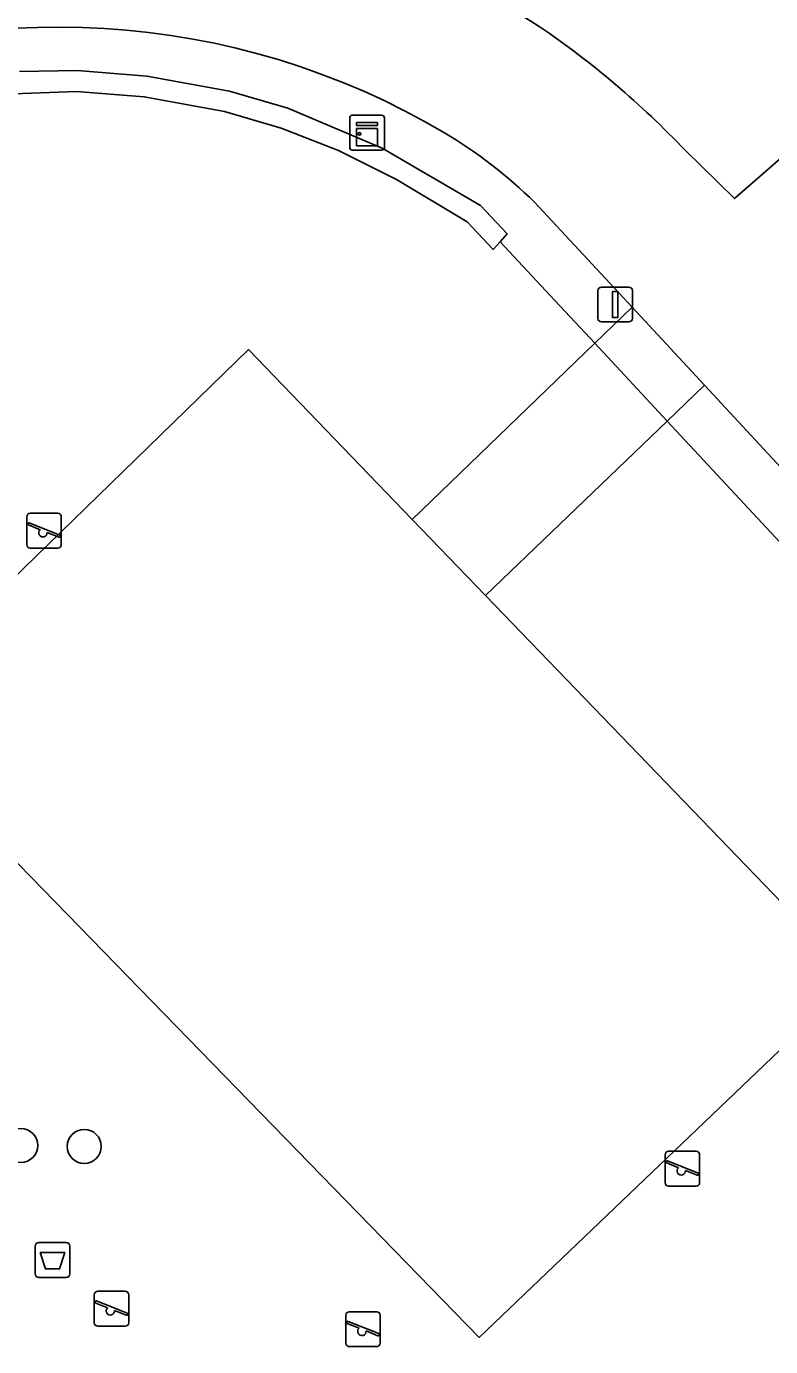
# Model space of a CAD drawing. Extents: x 158352 to 159489, y 383828 to 384603.
# Drawn here: x 158988.73 to 159010.1, y 384122.89 to 384160.79 of the extents above; entities that cross this region are included whole.
import ezdxf

# ---------------------------------------------------------------- set-up
doc = ezdxf.new("R2010")
doc.units = 0
for name, color, linetype in [('IMGEO_Afvalbak', 7, 'Continuous'), ('IMGEO_Boom', 7, 'Continuous'), ('IMGEO_Groenvoorziening', 7, 'Continuous'), ('IMGEO_Haag', 7, 'Continuous'), ('IMGEO_Hek', 7, 'Continuous'), ('IMGEO_Kast', 7, 'Continuous'), ('IMGEO_Lichtmast', 7, 'Continuous'), ('IMGEO_Speelvoorziening', 7, 'Continuous'), ('IMGEO_Terreindeel_gesloten', 7, 'Continuous'), ('IMGEO_Voetpad_gesloten', 7, 'Continuous'), ('IMGEO_Voetpad_open', 7, 'Continuous')]:
    doc.layers.add(name, color=color, linetype=linetype)

msp = doc.modelspace()

# ---------------------------------------------------------------- linework, layer by layer
at = {"layer": 'IMGEO_Afvalbak'}
for p, q in [((158988.985, 384124.972), (158988.985, 384125.772)), ((158988.985, 384125.772), (158988.985, 384124.972)), ((158989.085, 384125.872), (158989.875, 384125.872)), ((158989.875, 384125.872), (158989.085, 384125.872)), ((158989.975, 384125.772), (158989.975, 384124.972)), ((158989.975, 384124.972), (158989.975, 384125.772)), ((158989.875, 384124.872), (158989.085, 384124.872)), ((158989.085, 384124.872), (158989.875, 384124.872))]:
    msp.add_line(p, q, dxfattribs=at)
msp.add_lwpolyline([(158989.128, 384125.586), (158989.832, 384125.586), (158989.683, 384125.116), (158989.277, 384125.116), (158989.128, 384125.586)], dxfattribs=at)
for centre, start, end in [((158989.085, 384125.772), 90, 180), ((158989.085, 384125.772), 90, 180), ((158989.875, 384125.772), 0, 90), ((158989.875, 384125.772), 360, 90), ((158989.085, 384124.972), 180, 270), ((158989.085, 384124.972), 180, 270), ((158989.875, 384124.972), 270, 0), ((158989.875, 384124.972), 270, 0)]:
    msp.add_arc(centre, 0.1, start, end, dxfattribs=at)
at = {"layer": 'IMGEO_Boom'}
for centre in [(158988.568, 384128.658), (158990.392, 384128.632)]:
    msp.add_circle(centre, 0.489, dxfattribs=at)
at = {"layer": 'IMGEO_Groenvoorziening'}
for points in [[(159007.651, 384157.221), (159009.06, 384155.841), (159013.727, 384159.906), (159016.221, 384162.141), (159013.442, 384165.228), (159010.912, 384165.35), (159011.037, 384167.865), (159008.519, 384167.987), (159008.634, 384170.487), (159006.122, 384170.628), (159006.241, 384173.144)], [(158987.576, 384158.822), (158990.173, 384158.919), (158992.115, 384158.765), (158994.416, 384158.34), (158996.043, 384157.866), (158997.694, 384157.222), (158999.36, 384156.394), (159001.39, 384155.176), (159002.132, 384154.379), (159002.332, 384154.605), (159002.532, 384154.83), (159001.772, 384155.645), (158998.949, 384157.292), (158996.238, 384158.434), (158994.559, 384158.923), (158992.189, 384159.361), (158990.191, 384159.519), (158988.537, 384159.494)], [(158988.537, 384159.494), (158990.191, 384159.519), (158992.189, 384159.361), (158994.559, 384158.923), (158996.238, 384158.434), (158998.949, 384157.292), (159001.772, 384155.645), (159002.532, 384154.83), (159002.332, 384154.605), (159003.772, 384153.059), (159005.049, 384151.687), (159006.121, 384152.722), (159003.323, 384155.737)], [(159018.539, 384139.342), (159008.198, 384150.484), (159007.128, 384149.455), (159001.916, 384144.444), (159012.515, 384133.449), (159001.731, 384123.15), (158984.318, 384141.018), (158995.11, 384151.505), (158999.809, 384146.63), (159005.049, 384151.687), (159003.772, 384153.059), (159002.332, 384154.605), (159002.132, 384154.379), (159001.39, 384155.176), (158999.36, 384156.394), (158997.694, 384157.222), (158996.043, 384157.866), (158994.416, 384158.34), (158992.115, 384158.765), (158990.173, 384158.919), (158987.576, 384158.822)]]:
    msp.add_lwpolyline(points, dxfattribs=at)
for centre, radius, start, end in [((158989.531, 384139.132), 25.744, 57.2545, 77.7388), ((158989.649, 384138.989), 21.777, 59.3977, 113.6505), ((158988.94, 384139.448), 25.806, 43.527, 55.7717), ((158993.652, 384145.874), 13.813, 45.5644, 59.153)]:
    msp.add_arc(centre, radius, start, end, dxfattribs=at)
at = {"layer": 'IMGEO_Haag'}
msp.add_lwpolyline([(158987.576, 384158.822), (158990.173, 384158.919), (158992.115, 384158.765), (158994.416, 384158.34), (158996.043, 384157.866), (158997.694, 384157.222), (158999.36, 384156.394), (159001.39, 384155.176), (159002.132, 384154.379), (159002.332, 384154.605), (159002.532, 384154.83), (159001.772, 384155.645), (158998.949, 384157.292), (158996.238, 384158.434), (158994.559, 384158.923), (158992.189, 384159.361), (158990.191, 384159.519), (158988.537, 384159.494)], dxfattribs=at)
at = {"layer": 'IMGEO_Hek'}
for points in [[(159002.332, 384154.605), (159003.772, 384153.059)], [(159003.772, 384153.059), (159005.049, 384151.687)], [(159005.049, 384151.687), (159007.128, 384149.455)], [(159007.128, 384149.455), (159012.971, 384143.183)]]:
    msp.add_lwpolyline(points, dxfattribs=at)
at = {"layer": 'IMGEO_Kast'}
for p, q in [((158998.014, 384157.31), (158998.014, 384158.151)), ((158998.014, 384158.151), (158998.014, 384157.31)), ((158998.089, 384158.235), (158998.93, 384158.235)), ((158998.93, 384158.235), (158998.089, 384158.235)), ((158999.014, 384158.16), (158999.014, 384157.319)), ((158999.014, 384157.319), (158999.014, 384158.16)), ((158998.939, 384157.235), (158998.098, 384157.235)), ((158998.098, 384157.235), (158998.939, 384157.235))]:
    msp.add_line(p, q, dxfattribs=at)
for points in [[(158998.209, 384158.025), (158998.809, 384158.025), (158998.809, 384157.94), (158998.209, 384157.94), (158998.209, 384158.025)], [(158998.209, 384157.85), (158998.809, 384157.85), (158998.809, 384157.361), (158998.209, 384157.361), (158998.209, 384157.85)]]:
    msp.add_lwpolyline(points, dxfattribs=at)
msp.add_circle((158998.293, 384157.699), 0.0377, dxfattribs=at)
for centre, start, end in [((158998.092, 384158.157), 92.4484, 184.2845), ((158998.092, 384158.157), 92.4484, 184.2845), ((158998.936, 384158.157), 2.4484, 94.2845), ((158998.936, 384158.157), 2.4484, 94.2845), ((158998.092, 384157.313), 182.4484, 274.2845), ((158998.092, 384157.313), 182.4484, 274.2845), ((158998.936, 384157.313), 272.4484, 4.2845), ((158998.936, 384157.313), 272.4484, 4.2845)]:
    msp.add_arc(centre, 0.0779, start, end, dxfattribs=at)
at = {"layer": 'IMGEO_Lichtmast'}
for p, q in [((159005.241, 384153.301), (159006.031, 384153.301)), ((159006.031, 384153.301), (159005.241, 384153.301)), ((159005.141, 384152.401), (159005.141, 384153.201)), ((159005.141, 384153.201), (159005.141, 384152.401)), ((159006.131, 384153.201), (159006.131, 384152.401)), ((159006.131, 384152.401), (159006.131, 384153.201)), ((159006.031, 384152.301), (159005.241, 384152.301)), ((159005.241, 384152.301), (159006.031, 384152.301))]:
    msp.add_line(p, q, dxfattribs=at)
msp.add_lwpolyline([(159005.561, 384153.176), (159005.711, 384153.176), (159005.711, 384152.426), (159005.561, 384152.426), (159005.561, 384153.176)], dxfattribs=at)
for centre, start, end in [((159005.241, 384153.201), 90, 180), ((159005.241, 384153.201), 90, 180), ((159006.031, 384153.201), 0, 90), ((159006.031, 384153.201), 360, 90), ((159005.241, 384152.401), 180, 270), ((159005.241, 384152.401), 180, 270), ((159006.031, 384152.401), 270, 0), ((159006.031, 384152.401), 270, 0)]:
    msp.add_arc(centre, 0.1, start, end, dxfattribs=at)
at = {"layer": 'IMGEO_Speelvoorziening'}
for p, q in [((158988.843, 384146.809), (158989.633, 384146.809)), ((158989.633, 384146.809), (158988.843, 384146.809)), ((158988.743, 384145.909), (158988.743, 384146.709)), ((158988.743, 384146.709), (158988.743, 384145.909)), ((158989.126, 384146.337), (158988.787, 384146.474)), ((158988.812, 384146.534), (158989.688, 384146.181)), ((158989.733, 384146.709), (158989.733, 384145.909)), ((158989.733, 384145.909), (158989.733, 384146.709)), ((158989.664, 384146.121), (158989.324, 384146.258)), ((158989.633, 384145.809), (158988.843, 384145.809)), ((158988.843, 384145.809), (158989.633, 384145.809)), ((159007.071, 384127.592), (159007.071, 384128.392)), ((159007.071, 384128.392), (159007.071, 384127.592)), ((159007.14, 384128.217), (159008.016, 384127.864)), ((159007.171, 384128.492), (159007.961, 384128.492)), ((159007.961, 384128.492), (159007.171, 384128.492)), ((159008.061, 384128.392), (159008.061, 384127.592)), ((159008.061, 384127.592), (159008.061, 384128.392)), ((159007.454, 384128.02), (159007.115, 384128.157)), ((159007.992, 384127.804), (159007.652, 384127.941)), ((159007.961, 384127.492), (159007.171, 384127.492)), ((159007.171, 384127.492), (159007.961, 384127.492)), ((158990.779, 384124.472), (158991.569, 384124.472)), ((158991.569, 384124.472), (158990.779, 384124.472)), ((158990.679, 384123.572), (158990.679, 384124.372)), ((158990.679, 384124.372), (158990.679, 384123.572)), ((158991.062, 384124), (158990.723, 384124.137)), ((158990.748, 384124.197), (158991.624, 384123.844)), ((158991.669, 384124.372), (158991.669, 384123.572)), ((158991.669, 384123.572), (158991.669, 384124.372)), ((158991.6, 384123.784), (158991.26, 384123.921)), ((158997.901, 384122.985), (158997.901, 384123.785)), ((158997.901, 384123.785), (158997.901, 384122.985)), ((158998.001, 384123.885), (158998.791, 384123.885)), ((158998.791, 384123.885), (158998.001, 384123.885)), ((158998.891, 384123.785), (158998.891, 384122.985)), ((158998.891, 384122.985), (158998.891, 384123.785)), ((158991.569, 384123.472), (158990.779, 384123.472)), ((158990.779, 384123.472), (158991.569, 384123.472)), ((158998.284, 384123.413), (158997.945, 384123.55)), ((158997.97, 384123.61), (158998.846, 384123.257)), ((158998.822, 384123.197), (158998.482, 384123.334)), ((158998.791, 384122.885), (158998.001, 384122.885)), ((158998.001, 384122.885), (158998.791, 384122.885))]:
    msp.add_line(p, q, dxfattribs=at)
for centre, radius, start, end in [((158988.843, 384146.709), 0.1, 90, 180), ((158988.843, 384146.709), 0.1, 90, 180), ((158989.633, 384146.709), 0.1, 0, 90), ((158989.633, 384146.709), 0.1, 360, 90), ((158988.8, 384146.504), 0.0327, 68.078, 248.078), ((158989.205, 384146.247), 0.12, 130.9928, 5.1632), ((158989.676, 384146.151), 0.0327, 248.078, 68.078), ((158988.843, 384145.909), 0.1, 180, 270), ((158988.843, 384145.909), 0.1, 180, 270), ((158989.633, 384145.909), 0.1, 270, 0), ((158989.633, 384145.909), 0.1, 270, 0), ((159007.171, 384128.392), 0.1, 90, 180), ((159007.171, 384128.392), 0.1, 90, 180), ((159007.128, 384128.187), 0.0327, 68.078, 248.078), ((159007.961, 384128.392), 0.1, 0, 90), ((159007.961, 384128.392), 0.1, 360, 90), ((159007.533, 384127.93), 0.12, 130.9928, 5.1632), ((159008.004, 384127.834), 0.0327, 248.078, 68.078), ((159007.171, 384127.592), 0.1, 180, 270), ((159007.171, 384127.592), 0.1, 180, 270), ((159007.961, 384127.592), 0.1, 270, 0), ((159007.961, 384127.592), 0.1, 270, 0), ((158990.779, 384124.372), 0.1, 90, 180), ((158990.779, 384124.372), 0.1, 90, 180), ((158991.569, 384124.372), 0.1, 0, 90), ((158991.569, 384124.372), 0.1, 360, 90), ((158990.736, 384124.167), 0.0327, 68.078, 248.078), ((158991.141, 384123.91), 0.12, 130.9928, 5.1632), ((158991.612, 384123.814), 0.0327, 248.078, 68.078), ((158998.001, 384123.785), 0.1, 90, 180), ((158998.001, 384123.785), 0.1, 90, 180), ((158998.791, 384123.785), 0.1, 0, 90), ((158998.791, 384123.785), 0.1, 360, 90), ((158990.779, 384123.572), 0.1, 180, 270), ((158990.779, 384123.572), 0.1, 180, 270), ((158991.569, 384123.572), 0.1, 270, 0), ((158991.569, 384123.572), 0.1, 270, 0), ((158997.958, 384123.58), 0.0327, 68.078, 248.078), ((158998.363, 384123.323), 0.12, 130.9928, 5.1632), ((158998.001, 384122.985), 0.1, 180, 270), ((158998.001, 384122.985), 0.1, 180, 270), ((158998.791, 384122.985), 0.1, 270, 0), ((158998.791, 384122.985), 0.1, 270, 0), ((158998.834, 384123.227), 0.0327, 248.078, 68.078)]:
    msp.add_arc(centre, radius, start, end, dxfattribs=at)
at = {"layer": 'IMGEO_Terreindeel_gesloten'}
msp.add_lwpolyline([(158999.809, 384146.63), (158995.11, 384151.505), (158984.318, 384141.018), (159001.731, 384123.15), (159012.515, 384133.449), (159001.916, 384144.444)], close=True, dxfattribs=at)
at = {"layer": 'IMGEO_Voetpad_gesloten'}
for points in [[(159044.617, 384117.262), (159011.775, 384153.125), (159016.111, 384157.258), (159013.727, 384159.906), (159009.06, 384155.841), (159007.651, 384157.221)], [(159003.323, 384155.737), (159006.121, 384152.722), (159008.198, 384150.484), (159018.539, 384139.342), (159042.658, 384113.356)]]:
    msp.add_lwpolyline(points, dxfattribs=at)
for centre, radius, start, end in [((158989.531, 384139.132), 25.744, 57.2545, 77.7388), ((158989.649, 384138.989), 21.777, 59.3977, 113.6505), ((158988.94, 384139.448), 25.806, 43.527, 55.7717), ((158993.652, 384145.874), 13.813, 45.5644, 59.153)]:
    msp.add_arc(centre, radius, start, end, dxfattribs=at)
at = {"layer": 'IMGEO_Voetpad_open'}
for points in [[(159006.121, 384152.722), (159005.049, 384151.687), (159007.128, 384149.455), (159008.198, 384150.484)], [(158999.809, 384146.63), (159001.916, 384144.444), (159007.128, 384149.455), (159005.049, 384151.687)]]:
    msp.add_lwpolyline(points, close=True, dxfattribs=at)

doc.saveas('drawing.dxf')
